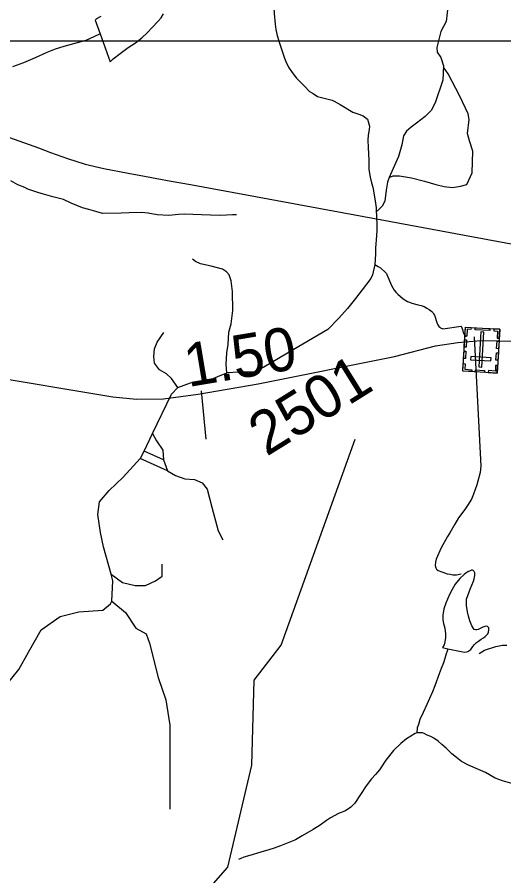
# Model space of a CAD drawing. Extents: x 2001466 to 31450019, y -30647475 to 847247.
# Drawn here: x 2170075 to 2172892, y 740776 to 745745 of the extents above; entities that cross this region are included whole.
import ezdxf

# ---------------------------------------------------------------- set-up
doc = ezdxf.new("R2010")
doc.units = 0
for name, color, linetype in [('Exist Cultural Cemetery CELL', 7, 'Continuous'), ('Exist Hydrographic Misc Water Feature', 7, 'Continuous'), ('Exist Railroad Mainline', 7, 'Continuous'), ('Exist Road Non-System Type 51', 7, 'Continuous'), ('Exist Road Secondary Mileage Hundredths English Label', 7, 'Continuous'), ('Exist Road Secondary Type 51 Attributed', 7, 'Continuous'), ('Exist Road Secondary Type 51 Number Label', 7, 'Continuous'), ('Map Preparation Inset Cut Line', 7, 'Continuous')]:
    doc.layers.add(name, color=color, linetype=linetype)

msp = doc.modelspace()

# ---------------------------------------------------------------- linework, layer by layer
at = {"layer": 'Exist Cultural Cemetery CELL'}
for points in [[(2172853.9, 743685.6), (2172655.1, 743696.8), (2172669.6, 743951.1), (2172868.3, 743939.8)], [(2172702.7, 743949.2), (2172702, 743937.7), (2172680.1, 743939), (2172677.8, 743898.6), (2172666.6, 743899.2), (2172669.6, 743951.1)], [(2172810.3, 743931.6), (2172725.6, 743936.4), (2172726.3, 743947.8), (2172811, 743942.9)], [(2172835.3, 743941.6), (2172834.7, 743930.1), (2172856.6, 743928.9), (2172854.4, 743888.5), (2172865.5, 743887.9), (2172868.4, 743939.7)], [(2172746.7, 743721), (2172765.4, 743719.9), (2172776.9, 743922.4), (2172758.2, 743923.4)], [(2172676.8, 743878.3), (2172674.4, 743835), (2172663, 743835.7), (2172665.5, 743878.9)], [(2172864.4, 743869.9), (2172862, 743826.7), (2172850.6, 743827.3), (2172853.1, 743870.6)], [(2172673.1, 743812.5), (2172670.6, 743769.2), (2172659.2, 743769.9), (2172661.7, 743813.1)], [(2172860.6, 743802.8), (2172858.1, 743759.6), (2172846.8, 743760.2), (2172849.2, 743803.5)], [(2172817, 743755.8), (2172818.1, 743774.5), (2172700.5, 743781.1), (2172699.5, 743762.5)], [(2172657.5, 743740.1), (2172668.9, 743739.5), (2172667, 743707.4), (2172707.5, 743705.1), (2172706.9, 743694), (2172655.1, 743696.9)], [(2172780, 743689.8), (2172728.2, 743692.7), (2172728.9, 743704.1), (2172780.6, 743701.1)], [(2172856.4, 743728.8), (2172845, 743729.4), (2172843.2, 743697.3), (2172802.7, 743699.6), (2172802.1, 743688.5), (2172853.9, 743685.6)]]:
    msp.add_lwpolyline(points, close=True, dxfattribs=at)
at = {"layer": 'Exist Hydrographic Misc Water Feature'}
for points in [[(2170558.5, 745749.4), (2170534.5, 745735.6), (2170526.3, 745727.5), (2170555, 745649.7)], [(2170555, 745649.7), (2170614.1, 745485.8), (2170631.5, 745503.9), (2170671.5, 745534.4), (2170717.4, 745570.4), (2170759.1, 745596.5), (2170797, 745624.9), (2170826.7, 745655.3), (2170856.7, 745685.2), (2170890.5, 745721.5), (2170908.1, 745741.5), (2170922.1, 745763.8)], [(2170555, 745649.7), (2170519.2, 745631.2), (2170473, 745611), (2170421.3, 745596.9), (2170345.3, 745576.3), (2170295.2, 745560), (2170245.6, 745539.9), (2170179.8, 745509.3), (2170112.1, 745481), (2170048.2, 745458.6)], [(2171344.5, 744602.2), (2171320.7, 744602.2), (2171286.7, 744600), (2171244.8, 744597.8), (2171092.7, 744603), (2171044.5, 744604.6), (2171008.8, 744602.3), (2170952.8, 744598.2), (2170884.6, 744601.6), (2170832.7, 744611.5), (2170794.5, 744615.2), (2170722.4, 744612.8), (2170676.6, 744610.8), (2170569, 744610), (2170530.6, 744619.8), (2170490.5, 744631.6), (2170452.5, 744641.4), (2170388.3, 744668.9), (2170342.2, 744690.5), (2170280.3, 744706.4), (2170226.5, 744720.2), (2170194.2, 744729.9), (2170170.4, 744737.6), (2170136.1, 744749.2), (2170118.3, 744759.2), (2170077.9, 744775.1), (2170037.7, 744799)], [(2171295.1, 740825.9), (2171433.1, 741416.9), (2171447, 741908.6), (2171604.1, 742112), (2172031, 743304)], [(2172568.2, 742090.1), (2172664, 742070.7), (2172676.3, 742072.9), (2172684.3, 742074.9), (2172700.3, 742086.7), (2172712, 742102.8), (2172722, 742115.1), (2172734.3, 742127), (2172745.8, 742135), (2172761.8, 742145.2), (2172773.9, 742153.1), (2172783.8, 742161.4), (2172793.8, 742171.1), (2172799.5, 742177.2), (2172803.4, 742185.6), (2172805.3, 742199.4), (2172805.5, 742207.5), (2172805.7, 742211.5), (2172801.6, 742215.4), (2172797.3, 742219.3), (2172791.1, 742221.4), (2172783.1, 742219.4), (2172769.8, 742215), (2172755.7, 742207), (2172743.6, 742201.1), (2172735.6, 742199), (2172727.6, 742199), (2172719.8, 742201), (2172707.3, 742222.8), (2172695.2, 742252.6), (2172686.8, 742278.6), (2172681, 742304.6), (2172676.7, 742340.6), (2172676.3, 742376.7), (2172690.5, 742414.8), (2172698.2, 742434.6), (2172707.9, 742458.8), (2172716.3, 742480.6), (2172719.8, 742494.7), (2172724.1, 742514.8), (2172723.9, 742529), (2172719.6, 742536.9), (2172715.5, 742542.8), (2172711.6, 742544.7), (2172705.6, 742544.7), (2172697.6, 742540.7), (2172683.9, 742534.6), (2172671.8, 742528.3), (2172661.7, 742520.5), (2172637.6, 742496.2), (2172610.3, 742464.2), (2172592.4, 742434), (2172580.5, 742408.3), (2172566.6, 742377.9), (2172556.6, 742353.9), (2172544.9, 742322), (2172538.9, 742283.9), (2172539.3, 742257.9), (2172543.2, 742235.8), (2172551.6, 742209.8), (2172553.7, 742175.8), (2172553.7, 742155.9), (2172549.8, 742129.8), (2172546.1, 742112.1), (2172538.1, 742097.8), (2172568.2, 742090.1)], [(2172568.2, 742090.1), (2172564.3, 742076.1), (2172558.2, 742060), (2172550.4, 742033.9), (2172542.8, 742007.9), (2172528.9, 741975.9), (2172517, 741945.7), (2172493.6, 741875.8), (2172479.3, 741841.5), (2172462, 741801.5), (2172446.2, 741767.4), (2172426.1, 741721.3), (2172406.3, 741681.3), (2172398.7, 741651.2), (2172391.1, 741633.3), (2172389, 741603.2)], [(2172389, 741603.2), (2172379, 741599.1), (2172353.3, 741585.1), (2172329.4, 741568.8), (2172295.3, 741542.8), (2172253.3, 741502.4), (2172209.8, 741446.1), (2172172.1, 741390.2), (2172148.7, 741361.7), (2172126.4, 741337.9), (2172094.6, 741297.6), (2172063, 741247.7), (2172029.6, 741197.2), (2172005.6, 741173.2), (2171975.8, 741153), (2171935.7, 741136.7), (2171887.9, 741112.7), (2171866.1, 741096.5), (2171828.2, 741070.2), (2171788, 741043.8), (2171724.7, 741007.6), (2171686.7, 740983.7), (2171599, 740949.1), (2171563.3, 740936.6), (2171530.9, 740926.5), (2171485.2, 740912.3), (2171421.4, 740894), (2171387.3, 740883.7), (2171369.3, 740877.5), (2171355.6, 740871.5)], [(2172938.8, 741310.4), (2172884.8, 741326.3), (2172842.4, 741342), (2172786.4, 741373.6), (2172746, 741391.4), (2172687.8, 741416.9), (2172647.6, 741438.8), (2172617.9, 741460.7), (2172591.6, 741482.5), (2172559.4, 741514.2), (2172533.4, 741535.9), (2172511.2, 741555.9), (2172487, 741573.8), (2172469.2, 741581.8), (2172449.3, 741589.6), (2172430.9, 741599.3), (2172421, 741603.3), (2172406.9, 741603.4), (2172389, 741603.2)], [(2170975.8, 740297.2), (2171212, 740732.5), (2171295.1, 740825.9)]]:
    msp.add_lwpolyline(points, dxfattribs=at)
at = {"layer": 'Exist Railroad Mainline'}
msp.add_lwpolyline([(2169832.9, 745119), (2170197.9, 744989), (2170268.2, 744961.8), (2170366.6, 744926.7), (2170467.7, 744893.7), (2170577.2, 744869), (2170717.7, 744842.6), (2170811.7, 744825.4), (2170884, 744812.4), (2170966.1, 744797.1), (2171078.4, 744776.4), (2172155.9, 744577.3), (2174161.3, 744206.8)], dxfattribs=at)
at = {"layer": 'Exist Road Non-System Type 51'}
for p, q in [((2170968.2, 743563.8), (2171004.8, 743602.7)), ((2170858.3, 743335.5), (2170968.2, 743563.8)), ((2171140.2, 743583.5), (2171167.3, 743304)), ((2170809.6, 743234.3), (2170858.3, 743335.5)), ((2170922.4, 743183.8), (2170809.6, 743234.3)), ((2170945.3, 743119.7), (2170787.6, 743190.7)), ((2170922.4, 743183.8), (2170945.3, 743119.7))]:
    msp.add_line(p, q, dxfattribs=at)
for points in [[(2171576.1, 746244.2), (2171558.5, 745964), (2171557.4, 745861.8), (2171559.7, 745834), (2171562.9, 745765.9), (2171568.2, 745705.6), (2171573.2, 745673.9), (2171579.5, 745640), (2171589.3, 745607.9)], [(2172569.8, 745820.4), (2172557.6, 745720.8), (2172527.9, 745663.2), (2172503.5, 745570.6), (2172507, 745542.7), (2172527.9, 745511.2), (2172543.6, 745464.1), (2172538.4, 745380.3), (2172494.8, 745249.3), (2172472.1, 745205.6), (2172437.2, 745170.7), (2172386.6, 745132.3), (2172355.2, 745109.6), (2172329, 745085.1), (2172311.5, 745058.9), (2172301.1, 745006.5), (2172281.9, 744938.4), (2172227.8, 744817.9)], [(2171589.3, 745607.9), (2171591.7, 745600.2), (2171622.6, 745508.3), (2171630.8, 745488.4), (2171645.5, 745455.9), (2171666.5, 745424.2), (2171691.6, 745392.9), (2171723.9, 745359.1), (2171738, 745345.2), (2171767.6, 745315.9), (2171788.4, 745302.6), (2171813, 745285.6), (2171898.7, 745264.7), (2171910.8, 745258.7), (2171945, 745239), (2172017.3, 745194.7), (2172053.2, 745183.4), (2172077.8, 745173.9), (2172102.4, 745155), (2172113.8, 745115.2), (2172111.9, 745094.4), (2172106.2, 745062.2), (2172104.3, 745033.8), (2172106.2, 744990.3), (2172109.8, 744918.4), (2172110.5, 744864), (2172118.8, 744818.4), (2172126.1, 744786.7), (2172133.2, 744760.6), (2172148, 744682.7), (2172152.3, 744642.6), (2172155.9, 744577.3)], [(2172227.8, 744817.9), (2172252.2, 744826.7), (2172288.8, 744826.7), (2172356.9, 744816.2), (2172433.7, 744797), (2172498.3, 744776), (2172547.1, 744765.5), (2172594.3, 744760.3), (2172641.4, 744767.3), (2172678, 744777.8), (2172709.4, 744844.1), (2172712.9, 744969.9), (2172693.7, 745029.2), (2172681.5, 745071.2), (2172692, 745153.2), (2172685, 745186.4), (2172637.9, 745287.7), (2172569.8, 745416.9), (2172543.2, 745456.5)], [(2172227.8, 744817.9), (2172219, 744790), (2172210.3, 744744.6), (2172203.3, 744680), (2172187.6, 744652), (2172159.7, 744622.3)], [(2172155.9, 744577.3), (2172157, 744556.7), (2172157.4, 744510.7), (2172155.7, 744482.5), (2172149.5, 744407.9), (2172148.6, 744374.5), (2172145.2, 744314.6)], [(2171288.5, 743686.3), (2171284, 743736.7), (2171288.5, 743803), (2171295.4, 743851.1), (2171300, 743922.1), (2171313.7, 743970.1), (2171322.9, 744048), (2171320.6, 744157.9), (2171313.7, 744219.7), (2171302.3, 744254), (2171286.3, 744272.3), (2171263.4, 744286.1), (2171197, 744304.4), (2171135.2, 744318.1), (2171107.8, 744331.8), (2171089.5, 744345.6)], [(2172145.2, 744314.6), (2172131.6, 744254.4), (2172121.9, 744232.2), (2172072.4, 744167.9), (2172032.8, 744117.5), (2171987.2, 744059), (2171937.8, 744002.6), (2171874.3, 743938.2), (2171673, 743820.2), (2171503.7, 743719.5), (2171446.4, 743690.9), (2171423.6, 743690.9), (2171359.5, 743690.9), (2171288.5, 743686.3)], [(2172145.2, 744314.6), (2172165.2, 744302.8), (2172177.4, 744294.7), (2172207.6, 744267.1), (2172212.1, 744261.6), (2172215.6, 744255.1), (2172242.1, 744191.6), (2172249.8, 744179), (2172257.9, 744165.7), (2172268.6, 744151.4), (2172278.1, 744142.7), (2172308.9, 744115.8), (2172334.4, 744100.5), (2172345.7, 744095.1), (2172358.8, 744091), (2172397.2, 744080.6), (2172413.3, 744076.7), (2172430.6, 744070.3), (2172447.4, 744061), (2172459.2, 744053.8), (2172475.6, 744041.2), (2172481.2, 744035.9), (2172485.7, 744029.2), (2172490.3, 744020.7), (2172506.2, 743973.4), (2172510.4, 743964.5), (2172516.4, 743955.6), (2172521.3, 743950.9), (2172526.4, 743947.6), (2172538.3, 743941.1), (2172645.5, 743956.4), (2172652.4, 743938.1), (2172657, 743919.8), (2172670.7, 743894.6)], [(2171004.8, 743602.7), (2170968.2, 743654.2), (2170938.4, 743681.7), (2170899.5, 743704.6), (2170869.8, 743743.5), (2170865.2, 743782.4), (2170869.8, 743825.9), (2170885.8, 743864.8), (2170924.7, 743919.8)], [(2172721, 743894.6), (2172758.8, 743146.5), (2172755.8, 743109.4), (2172742.2, 743059.3), (2172736.4, 743039.8), (2172726.6, 743011.4), (2172716.8, 742985), (2172705.3, 742956.8), (2172681.5, 742919.5), (2172665.6, 742896.6), (2172630, 742848.2), (2172608.3, 742812), (2172579.6, 742760.2), (2172567, 742739.7), (2172529.5, 742673.5), (2172500, 742609.1), (2172496.2, 742591.2), (2172495.6, 742572.4), (2172497.7, 742557.9), (2172502.9, 742550), (2172512.6, 742543.2), (2172532.6, 742535.4), (2172564.6, 742524.8), (2172581.9, 742521), (2172597.1, 742518.7), (2172608.1, 742517.5), (2172618.3, 742518.3), (2172644.8, 742524.3)], [(2171004.8, 743602.7), (2171078, 743629.1), (2171149, 743640.5), (2171199.3, 743649.7), (2171235.9, 743665.7), (2171288.5, 743686.3)], [(2170858.3, 743335.5), (2170881.2, 743293.7), (2170917.8, 743238.8), (2170922.4, 743183.8)], [(2170787.6, 743190.7), (2170789.7, 743193), (2170809.6, 743234.3)], [(2170618.6, 742522.5), (2170574.6, 742680.2), (2170556.3, 742762.6), (2170542.5, 742867.9), (2170551.7, 742941.2), (2170606.6, 743005.3), (2170689, 743083.1), (2170787.6, 743190.7)], [(2170945.3, 743119.7), (2170991.1, 743092.3), (2171046, 743073.9), (2171100.9, 743069.4), (2171146.7, 743051.1), (2171174.1, 743014.4), (2171201.6, 742909.1), (2171238.2, 742771.8), (2171265.7, 742721.4)], [(2170618.6, 742522.5), (2170684.4, 742474.2), (2170757.7, 742455.9), (2170817.1, 742455.9), (2170876.6, 742483.3), (2170913.3, 742510.8), (2170913.3, 742579.5)], [(2170622.6, 742365.5), (2170629.5, 742483.3), (2170618.6, 742522.5)], [(2169832.9, 741679.9), (2169883.5, 741716.5), (2169952.2, 741794.3), (2170002.5, 741869.9), (2170084.9, 741970.6), (2170139.8, 742071.3), (2170213, 742199.5), (2170322.9, 742277.3), (2170432.7, 742304.8), (2170570, 742314), (2170615.8, 742350.6), (2170622.6, 742365.5)], [(2170622.6, 742365.5), (2170702.7, 742300.2), (2170762.2, 742208.7), (2170821.7, 742176.6), (2170840, 742121.7), (2170890.4, 741924.8), (2170936.1, 741794.3), (2170959, 741647.8), (2170959, 741162.5)], [(2172748.9, 742063), (2172780.7, 742081.4), (2172802.7, 742089.5), (2172828.6, 742097.8), (2172846.5, 742103.8), (2172865.4, 742107.8), (2172884.5, 742110.3), (2172910.5, 742110.5)]]:
    msp.add_lwpolyline(points, dxfattribs=at)
at = {"layer": 'Exist Road Secondary Type 51 Attributed'}
msp.add_lwpolyline([(2168197.5, 743023.6), (2168275.9, 743097), (2168663, 743457.2), (2168832.5, 743603.8), (2168972.8, 743679.2), (2169122.4, 743733.7), (2169271, 743756.7), (2169440.5, 743744.1), (2169865.3, 743675), (2170628.1, 743547.3), (2170766.3, 743534.7), (2170921.1, 743536.8), (2171122, 743564), (2171469.4, 743622.7), (2172259.5, 743781.8), (2172495.9, 743842.6), (2172625.7, 743863.5), (2172759.6, 743874), (2172979.4, 743869.8)], dxfattribs=at)
at = {"layer": 'Map Preparation Inset Cut Line'}
for p, q in [((2169832.9, 745607.9), (2171589.3, 745607.9)), ((2171589.3, 745607.9), (2174340.2, 745607.9))]:
    msp.add_line(p, q, dxfattribs=at)

# ---------------------------------------------------------------- texts
at = {"layer": 'Exist Road Secondary Mileage Hundredths English Label'}
msp.add_text('1.50', height=250, rotation=9.5809, dxfattribs=at).set_placement((2171064.2, 743604.2))
at = {"layer": 'Exist Road Secondary Type 51 Number Label'}
msp.add_text('2501', height=250, rotation=31.918, dxfattribs=at).set_placement((2171518.1, 743200))

doc.saveas('drawing.dxf')
